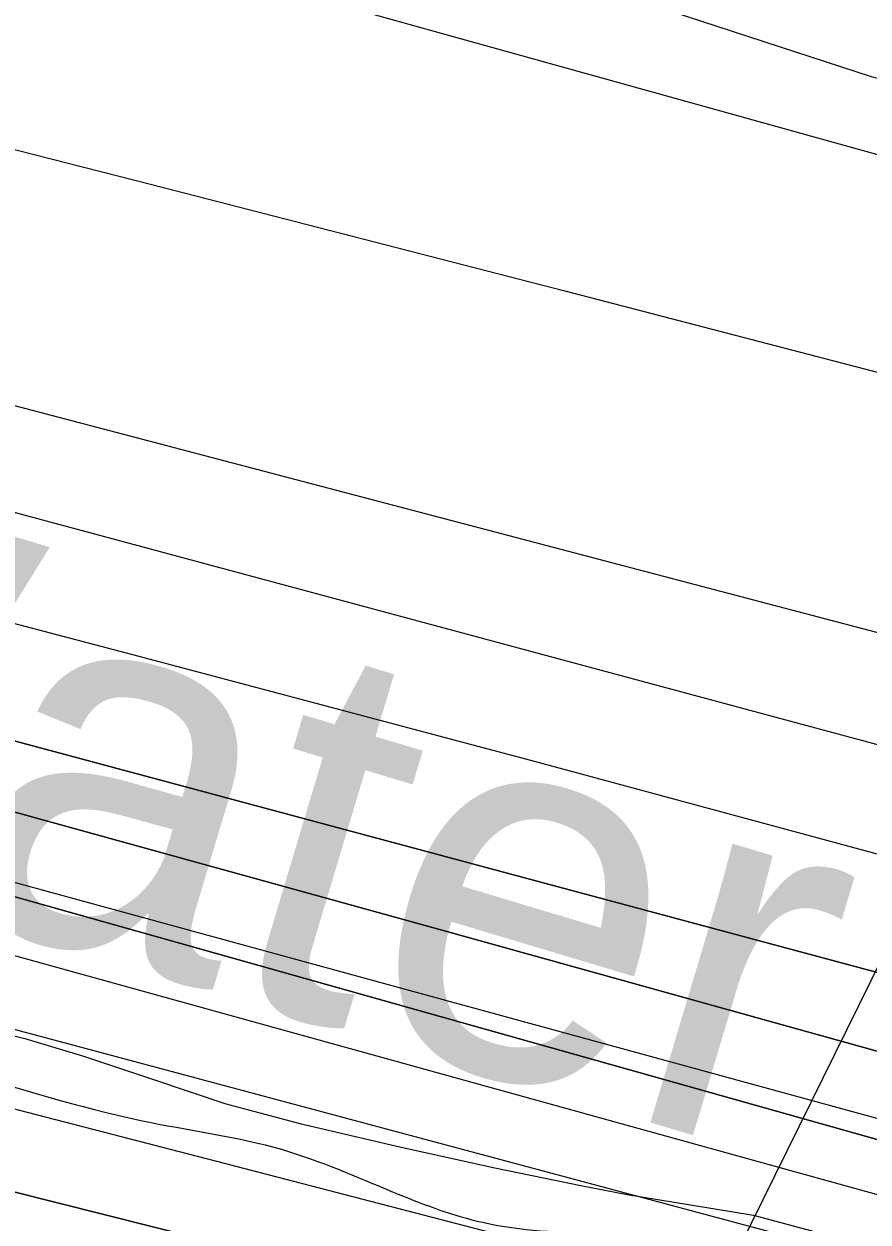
# Model space of a CAD drawing. Extents: x 3823584 to 3861785, y 301729 to 327625.
# Drawn here: x 3854527 to 3854712.1, y 317122 to 317384.6 of the extents above; entities that cross this region are included whole.
import ezdxf

# ---------------------------------------------------------------- set-up
doc = ezdxf.new("R2010")
doc.units = 0
for name, color, linetype in [('V-RIVR-EDGE', 7, 'Continuous'), ('V-RIVR-IDEN', 7, 'Continuous'), ('V-RRAP-RVMT', 7, 'Continuous'), ('V-SITE-VEGE', 7, 'Continuous'), ('V-TOPO-DPTH', 7, 'Continuous'), ('V-TOPO-MAJR', 7, 'Continuous'), ('V-TOPO-MINR', 7, 'Continuous'), ('V-TOPO-WATR', 7, 'Continuous'), ('V-UTIL-LINE', 7, 'Continuous'), ('V-WETL-SWMP', 7, 'Continuous')]:
    doc.layers.add(name, color=color, linetype=linetype)

msp = doc.modelspace()

# ---------------------------------------------------------------- linework, layer by layer
at = {"layer": 'V-RIVR-EDGE'}
msp.add_spline([(3842841.54, 321100.24), (3842868.29, 321083.92), (3842887.69, 321072.7), (3842926.5, 321056.09), (3842950.74, 321041.46), (3842972.07, 321024.42), (3842988.05, 321006.41), (3843009.86, 320988.87), (3843033.13, 320971.33), (3843055.43, 320956.71), (3843078.72, 320946.45), (3843098.13, 320940.09), (3843142.74, 320915.7), (3843156.32, 320906.92), (3843166.98, 320897.67), (3843193.66, 320884.49), (3843216.46, 320873.26), (3843237.3, 320859.62), (3843254.76, 320849.37), (3843280.47, 320837.65), (3843294.05, 320828.88), (3843315.38, 320815.71), (3843374.55, 320782.06), (3843408.02, 320767.41), (3843439.07, 320753.73), (3843485.14, 320729.34), (3843531.71, 320707.37), (3843569.06, 320691.25), (3843614.17, 320670.26), (3843636.48, 320659.03), (3843664.61, 320642.45), (3843700.97, 320618.08), (3843732.49, 320598.58), (3843761.6, 320586.36), (3843794.59, 320574.63), (3843841.18, 320559.46), (3843869.32, 320549.19), (3843896, 320537.47), (3843934.8, 320517.95), (3843983.78, 320488.69), (3844036.64, 320460.88), (3844067.7, 320450.6), (3844099.23, 320437.41), (3844147.26, 320416.41), (3844198.68, 320395.4), (3844231.66, 320378.81), (3844260.77, 320365.62), (3844285.5, 320350.02), (3844318.47, 320330.03), (3844340.78, 320316.86), (3844370.36, 320301.25), (3844413.05, 320281.72), (3844464.95, 320257.79), (3844507.63, 320235.35), (3844559.53, 320209.48), (3844611.93, 320186.53), (3844641.52, 320173.83), (3844659.97, 320172.81), (3844685.7, 320168.38), (3844698.8, 320165.92), (3844709.96, 320162.49), (3844717.73, 320161.01), (3844736.17, 320157.08), (3844761.89, 320148.76), (3844788.58, 320138.5), (3844802.15, 320129.24), (3844822.99, 320110.73), (3844840.44, 320098.06), (3844854.99, 320090.26), (3844877.31, 320083.89), (3844898.18, 320078.01), (3844924.88, 320075.51), (3844948.18, 320067.69), (3844995.24, 320051.06), (3845092.74, 320004.68), (3845127.18, 319991), (3845178.6, 319966.59), (3845233.9, 319942.66), (3845254.29, 319937.27), (3845267.87, 319931.4), (3845279.99, 319924.09), (3845291.12, 319907.55), (3845303.7, 319889.55), (3845313.88, 319880.79), (3845344.43, 319860.31), (3845386.13, 319837.38), (3845433.18, 319812.5), (3845466.17, 319798.82), (3845499.64, 319785.63), (3845540.39, 319768.04), (3845605.4, 319740.69), (3845645.65, 319717.28), (3845675.73, 319707), (3845744.63, 319679.15), (3845798.47, 319656.2), (3845841.17, 319641.04), (3845897.94, 319619.04), (3845920.25, 319608.3), (3845955.66, 319592.19), (3845983.32, 319582.41), (3846002.73, 319576.53), (3846033.78, 319566.74), (3846064.36, 319558.41), (3846131.3, 319529.11), (3846195.83, 319504.18), (3846263.75, 319476.33), (3846288.98, 319466.56), (3846319.07, 319458.23), (3846370.01, 319439.16), (3846428.25, 319422.51), (3846482.1, 319400.03), (3846515.07, 319381.01), (3846564.07, 319360.01), (3846597.56, 319350.21), (3846665.5, 319330.62), (3846718.38, 319312.03), (3846778.55, 319290.52), (3846834.34, 319268.04), (3846872.67, 319254.83), (3846921.21, 319243.06), (3847037.63, 319189.35), (3847098.28, 319169.29), (3847179.32, 319142.38), (3847206.49, 319132.6), (3847242.87, 319117.46), (3847278.29, 319102.8), (3847312.72, 319083.29), (3847329.2, 319070.14), (3847340.84, 319063.79), (3847386.92, 319043.77), (3847433.02, 319027.14), (3847490.78, 319016.8), (3847613.54, 318972.79), (3847679.04, 318948.35), (3847756.19, 318921.93), (3847807.62, 318903.84), (3847852.26, 318889.64), (3847964.37, 318857.31), (3847994.45, 318845.1), (3848035.69, 318830.43), (3848071.11, 318817.71), (3848100.22, 318808.42), (3848132.73, 318796.68), (3848146.3, 318786.45), (3848169.58, 318772.31), (3848183.66, 318769.36), (3848198.22, 318769.32), (3848227.38, 318777.51), (3848252.65, 318783.27), (3848268.19, 318783.23), (3848285.67, 318780.28), (3848300.7, 318773.44), (3848320.58, 318760.76), (3848336.57, 318746.64), (3848351.59, 318729.61), (3848359.33, 318720.85), (3848374.86, 318714.01), (3848388.94, 318713), (3848400.1, 318708.6), (3848422.89, 318694.95), (3848448.13, 318689.55), (3848489.37, 318672.93), (3848523.33, 318658.77), (3848566.5, 318641.66), (3848605.32, 318627.97), (3848647.05, 318615.24), (3848684.42, 318603.49), (3848723.24, 318590.77), (3848769.33, 318574.63), (3848833.37, 318546.79), (3848867.81, 318533.11), (3848904.69, 318518.93), (3848947.38, 318502.31), (3849001.72, 318482.27), (3849103.63, 318452.88), (3849156.53, 318438.18), (3849190.02, 318429.35), (3849235.14, 318411.76), (3849274.43, 318394.67), (3849315.2, 318382.42), (3849365.19, 318370.16), (3849404.02, 318364.24), (3849440.42, 318352.49), (3849487, 318339.26), (3849538.93, 318322.62), (3849582.11, 318306.98), (3849620.93, 318293.77), (3849669.93, 318277.62), (3849700.99, 318268.8), (3849752.44, 318257.99), (3849805.35, 318245.72), (3849854.86, 318234.91), (3849902.42, 318222.17), (3849946.58, 318209.92), (3850026.17, 318188.36), (3850056.74, 318179.05), (3850089.25, 318168.77), (3850137.3, 318155.06), (3850179.52, 318142.33), (3850231.45, 318129.57), (3850317.33, 318099.25), (3850383.82, 318081.12), (3850420.7, 318073.26), (3850467.79, 318064.88), (3850492.56, 318064.82), (3850504.21, 318063.34), (3850532.84, 318055.01), (3850621.66, 318032.94), (3850687.18, 318019.66), (3850711.46, 318016.2), (3850744.95, 318010.78), (3850789.61, 318002.41), (3850833.79, 317995.99), (3850862.43, 317991.55), (3850891.55, 317985.65), (3850937.66, 317972.91), (3850986.17, 317954.33), (3851054.57, 317923.57), (3851080.28, 317912.82), (3851106.97, 317904.5), (3851143.37, 317893.24), (3851177.33, 317879.07), (3851200.63, 317876.1), (3851236.57, 317875.53), (3851266.18, 317872.06), (3851272.5, 317872.53), (3851284.18, 317883.67), (3851289.53, 317886.08), (3851297.79, 317887.52), (3851306.04, 317885.55), (3851313.8, 317881.16), (3851326.39, 317866.56), (3851330.75, 317862.18), (3851336.08, 317859.26), (3851351.62, 317859.7), (3851365.7, 317855.78), (3851396.27, 317846.97), (3851418.11, 317840.11), (3851434.6, 317835.22), (3851457.9, 317830.79), (3851490.91, 317825.85), (3851530.71, 317814.58), (3851551.1, 317810.65), (3851594.78, 317800.83), (3851617.59, 317795.43), (3851653.02, 317786.11), (3851683.59, 317778.27), (3851733.59, 317766.97), (3851760.77, 317761.08), (3851796.67, 317749.34), (3851824.34, 317742.47), (3851840.85, 317741.46), (3851930.16, 317723.27), (3851979.66, 317710.03), (3852014.61, 317701.2), (3852052.94, 317687.03), (3852078.17, 317678.71), (3852111.17, 317670.37), (3852145.63, 317661.06), (3852223.29, 317645.81), (3852251.45, 317642.83), (3852298.54, 317634.46), (3852318.43, 317629.55), (3852350.95, 317622.19), (3852383.47, 317615.31), (3852407.26, 317610.39), (3852442.2, 317600.59), (3852460.64, 317596.18), (3852492.2, 317591.73), (3852557.72, 317577.97), (3852588.79, 317572.06), (3852639.75, 317557.37), (3852677.11, 317546.59), (3852709.15, 317539.23), (3852778.08, 317526.92), (3852828.07, 317515.62), (3852866.41, 317507.27), (3852903.3, 317498.93), (3852971.25, 317485.16), (3853029.5, 317471.42), (3853053.78, 317470.39), (3853067.86, 317472.29), (3853084.86, 317471.77), (3853119.33, 317467.31), (3853178.57, 317463.28), (3853226.64, 317460.73), (3853283.45, 317456.71), (3853309.66, 317454.21), (3853332.96, 317449.79), (3853373.74, 317444.34), (3853420.84, 317440.83), (3853438.81, 317442.72), (3853449.5, 317445.13), (3853457.28, 317446.08), (3853468.93, 317445.56), (3853484.47, 317444.07), (3853505.82, 317439.16), (3853578.12, 317413.24), (3853649.43, 317382.96), (3853665.45, 317380.49), (3853691.67, 317377.51), (3853715.93, 317370.65), (3853745.04, 317356.98), (3853758.63, 317353.55), (3853777.08, 317353.5), (3853792.14, 317354.44), (3853804.76, 317353.92), (3853814.96, 317351.95), (3853825.15, 317349.01), (3853833.87, 317342.19), (3853838.21, 317330.04), (3853842.54, 317313.52), (3853842.52, 317303.32), (3853841.03, 317290.21), (3853837.11, 317275.65), (3853833.19, 317261.09), (3853832.69, 317256.72), (3853833.17, 317253.81), (3853842.87, 317249.9), (3853850.64, 317251.34), (3853861.83, 317258.6), (3853874.48, 317267.79), (3853878.87, 317274.58), (3853885.71, 317293.5), (3853891.57, 317305.14), (3853902.76, 317314.83), (3853910.54, 317318.21), (3853925.6, 317319.63), (3853947.94, 317317.63), (3853964.92, 317312.73), (3853976.07, 317304.93), (3853977.03, 317301.53), (3853977.02, 317295.7), (3853962.85, 317260.77), (3853962.36, 317259.32), (3853973.52, 317254.92), (3853974.49, 317255.89), (3853985.22, 317273.83), (3853996.42, 317286.43), (3854006.15, 317291.26), (3854013.92, 317293.18), (3854024.12, 317293.16), (3854039.17, 317291.18), (3854062.47, 317286.75), (3854090.13, 317278.43), (3854103.23, 317272.57), (3854117.78, 317267.67), (3854137.68, 317261.31), (3854149.32, 317256.91), (3854160.49, 317255.91), (3854172.62, 317252), (3854187.67, 317249.53), (3854208.54, 317244.63), (3854239.6, 317237.75), (3854270.19, 317233.79), (3854295.44, 317235.18), (3854316.8, 317231.25), (3854345.92, 317224.38), (3854376.5, 317215.07), (3854404.64, 317204.32), (3854422.57, 317192.13), (3854456.04, 317175.05), (3854479.32, 317164.31), (3854512.32, 317155), (3854552.61, 317144.22), (3854583.67, 317137.83), (3854607.93, 317128.54), (3854626.37, 317122.18), (3854651.13, 317119.69), (3854669.1, 317119.65), (3854682.2, 317117.68), (3854697.73, 317112.78), (3854731.21, 317101.53), (3854780.71, 317084.41), (3854814.68, 317075.1), (3854853.5, 317062.38), (3854876.8, 317059.4), (3854908.37, 317059.33), (3854930.21, 317053.93), (3854954.47, 317045.13), (3854992.8, 317031.92), (3855018.52, 317025.54), (3855045.21, 317018.19), (3855069.96, 317011.33), (3855098.59, 317003.01), (3855144.68, 316984.93), (3855179.12, 316967.36), (3855201.43, 316955.16), (3855224.73, 316951.22), (3855238.82, 316951.67), (3855266.5, 316951.12), (3855288.82, 316947.17), (3855307.27, 316941.79), (3855334.44, 316933.46), (3855365.98, 316922.22), (3855391.7, 316914.87), (3855424.23, 316910.42), (3855463.07, 316908.86), (3855500.94, 316903.43), (3855550.93, 316890.68), (3855585.38, 316880.88), (3855613.04, 316870.61), (3855645.05, 316855.97), (3855692.11, 316835.94), (3855730.43, 316816.9), (3855763.9, 316802.74), (3855794.47, 316792.46), (3855845.92, 316779.71), (3855892.02, 316765.51), (3855946.35, 316743.04), (3855993.39, 316714.27), (3856071.47, 316670.37), (3856089.42, 316663.04), (3856107.86, 316658.63), (3856121.44, 316650.82), (3856142.29, 316637.17), (3856156.36, 316630.82), (3856184.49, 316616.67), (3856216.02, 316603), (3856256.29, 316587.84), (3856306.76, 316572.18), (3856351.41, 316562.35), (3856435.85, 316539.32), (3856494.09, 316523.15), (3856538.25, 316510.41), (3856585.8, 316493.3), (3856618.31, 316480.11), (3856653.24, 316468.85), (3856673.14, 316464.43), (3856704.21, 316458.04), (3856732.35, 316449.72), (3856785.74, 316434.04), (3856807.58, 316430.1), (3856837.67, 316423.72), (3856870.18, 316410.52), (3856899.78, 316401.22), (3856934.72, 316389.97), (3857040.99, 316356.2), (3857080.28, 316340.07), (3857124.91, 316321.02), (3857148.67, 316305.91), (3857160.29, 316291.8), (3857170.93, 316274.77), (3857176.23, 316255.82), (3857179.07, 316226.68), (3857180.52, 316221.82), (3857182.43, 316211.61), (3857188.74, 316207.71), (3857198.94, 316207.69), (3857203.8, 316211.56), (3857208.66, 316212.03), (3857222.25, 316208.12), (3857260.08, 316189.57), (3857281.9, 316175.92), (3857296.93, 316167.14), (3857323.6, 316151.05), (3857337.2, 316150.04), (3857353.22, 316150), (3857380.44, 316157.22), (3857385.3, 316161.58), (3857386.3, 316171.29), (3857386.82, 316184.4), (3857392.68, 316197.98), (3857402.41, 316203.79), (3857414.55, 316206.67), (3857433.01, 316206.14), (3857452.42, 316199.78), (3857489.3, 316189.49), (3857539.77, 316176.74), (3857578.12, 316169.84), (3857601.42, 316164.44), (3857617.91, 316157.12), (3857635.85, 316144.45), (3857650.85, 316121.58), (3857656.63, 316103.6), (3857659.02, 316087.08)], degree=3, dxfattribs=at)
at = {"layer": 'V-RRAP-RVMT'}
for points in [[(3854530.9, 317429.83), (3854666.99, 317394.4), (3854665.45, 317388.51), (3854712.77, 317373.13), (3854756.77, 317361.92), (3854758.56, 317367.66), (3854859.2, 317338.24), (3854862.53, 317344.27), (3854952.57, 317307.85), (3854954.83, 317315.28), (3855160.48, 317251.11), (3855163.52, 317260.67), (3855263.16, 317229.75), (3855265.51, 317236.27), (3855365.41, 317202.5), (3855367.67, 317208.79), (3855469.4, 317175.41)], [(3854783.03, 317125.77), (3854471.93, 317210.85), (3854378.74, 317241.41), (3854383.71, 317257.33), (3854358.1, 317263.86), (3854360.56, 317273.54), (3854244.43, 317312.05)]]:
    msp.add_lwpolyline(points, dxfattribs=at)
at = {"layer": 'V-SITE-VEGE'}
msp.add_lwpolyline([(3854517.54, 317164.57), (3854527.16, 317162.22), (3854539.82, 317158.41), (3854555.61, 317153.14), (3854571.02, 317147.95), (3854587.49, 317143.57), (3854609.71, 317138.38), (3854630.22, 317133.88), (3854649.08, 317130), (3854659.23, 317128.01), (3854673.11, 317125.76), (3854686.99, 317123.5), (3854701.37, 317119.6)], dxfattribs=at)
at = {"layer": 'V-TOPO-DPTH'}
for points in [[(3854048.38, 317355.26), (3854917.35, 317122.16), (3854926.88, 317119.6), (3854936.4, 317117.01), (3854945.92, 317114.4), (3854955.43, 317111.77), (3854972.9, 317106.92), (3854974.45, 317106.49), (3854976, 317106.07), (3854986.37, 317103.27), (3854992.32, 317101.65), (3854998.28, 317100.01), (3855004.22, 317098.35), (3855010.16, 317096.67), (3855704.65, 316898.92), (3855723.79, 316893.4), (3855742.91, 316887.78), (3855761.99, 316882.02), (3855781.03, 316876.16), (3856448.09, 316668.47)], [(3856448.09, 316668.47), (3855781.03, 316876.16), (3855761.99, 316882.02), (3855742.91, 316887.78), (3855723.79, 316893.4), (3855704.65, 316898.92), (3855010.16, 317096.67), (3855004.22, 317098.35), (3854998.28, 317100.01), (3854992.32, 317101.65), (3854986.37, 317103.27), (3854976, 317106.07), (3854974.45, 317106.49), (3854972.9, 317106.92), (3854955.43, 317111.77), (3854945.92, 317114.4), (3854936.4, 317117.01), (3854926.88, 317119.6), (3854917.35, 317122.16), (3854048.38, 317355.26)], [(3856232.42, 316699.03), (3856133.41, 316732.8), (3856034.15, 316765.84), (3855934.72, 316798.41), (3855748.58, 316858.62), (3855742.1, 316860.68), (3855735.6, 316862.69), (3855729.08, 316864.62), (3855722.54, 316866.51), (3855613.99, 316897.14), (3855553.12, 316914.13), (3855492.19, 316930.88), (3855431.16, 316947.29), (3855370.07, 316963.46), (3855002.92, 317059.5), (3854983.65, 317064.6), (3854964.41, 317069.77), (3854945.19, 317075.04), (3854925.99, 317080.39), (3854138.06, 317302.15)], [(3856232.42, 316699.03), (3856133.41, 316732.8), (3856034.15, 316765.84), (3855934.72, 316798.41), (3855748.58, 316858.62), (3855742.1, 316860.68), (3855735.6, 316862.69), (3855729.08, 316864.62), (3855722.54, 316866.51), (3855613.99, 316897.14), (3855553.12, 316914.13), (3855492.19, 316930.88), (3855431.16, 316947.29), (3855370.07, 316963.46), (3855002.92, 317059.5), (3854983.65, 317064.6), (3854964.41, 317069.77), (3854945.19, 317075.04), (3854925.99, 317080.39), (3854138.06, 317302.15)], [(3854264.27, 317282.87), (3854381.94, 317250.96), (3854499.56, 317218.83), (3854617.09, 317186.38), (3854734.56, 317153.71), (3854949.43, 317093.62), (3854959.42, 317090.85), (3854969.42, 317088.1), (3854979.43, 317085.39), (3854989.44, 317082.71), (3855114.13, 317049.59), (3855186.44, 317030.17), (3855258.68, 317010.5), (3855330.81, 316990.44), (3855402.87, 316970.12), (3855714.33, 316881.42), (3855726.65, 316877.85), (3855738.95, 316874.19), (3855751.22, 316870.42), (3855763.46, 316866.57), (3856470.38, 316640.36)], [(3856470.38, 316640.36), (3855763.46, 316866.57), (3855751.22, 316870.42), (3855738.95, 316874.19), (3855726.65, 316877.85), (3855714.33, 316881.42), (3855402.87, 316970.12), (3855330.81, 316990.44), (3855258.68, 317010.5), (3855186.44, 317030.17), (3855114.13, 317049.59), (3854989.44, 317082.71), (3854979.43, 317085.39), (3854969.42, 317088.1), (3854959.42, 317090.85), (3854949.43, 317093.62), (3854734.56, 317153.71), (3854617.09, 317186.38), (3854499.56, 317218.83), (3854381.94, 317250.96), (3854264.27, 317282.87)], [(3856602.78, 316506.27), (3855749.93, 316778.28), (3855732.11, 316783.94), (3855714.29, 316789.56), (3855696.44, 316795.14), (3855678.59, 316800.69), (3855163.39, 316959.97), (3855128.16, 316970.67), (3855092.86, 316981.13), (3855057.46, 316991.24), (3855021.99, 317001.11), (3854959.87, 317018.07), (3854955.4, 317019.28), (3854950.93, 317020.48), (3854946.46, 317021.66), (3854941.98, 317022.82), (3854893.65, 317035.33), (3854865, 317042.71), (3854836.34, 317050.05), (3854807.66, 317057.34), (3854778.98, 317064.59), (3854065.02, 317244.33)], [(3854324.8, 317217.48), (3854431.8, 317189.06), (3854538.76, 317160.51), (3854645.7, 317131.89), (3854898.35, 317064.13), (3854928.42, 317056.13), (3854958.51, 317048.22), (3854988.64, 317040.43), (3855018.79, 317032.72), (3855692.35, 316862.05), (3855699.03, 316860.33), (3855705.69, 316858.58), (3855712.34, 316856.78), (3855718.99, 316854.95), (3855730.78, 316851.65), (3855732.26, 316851.22), (3855732.99, 316850.99), (3855733.73, 316850.75), (3855753.22, 316844.39), (3855763.68, 316840.93), (3855774.12, 316837.41), (3855784.54, 316833.81), (3855794.93, 316830.14), (3856694.59, 316508.73)], [(3854324.8, 317217.48), (3854431.8, 317189.06), (3854538.76, 317160.51), (3854645.7, 317131.89), (3854898.35, 317064.13), (3854928.42, 317056.13), (3854958.51, 317048.22), (3854988.64, 317040.43), (3855018.79, 317032.72), (3855692.35, 316862.05), (3855699.03, 316860.33), (3855705.69, 316858.58), (3855712.34, 316856.78), (3855718.99, 316854.95), (3855730.78, 316851.65), (3855732.26, 316851.22), (3855732.99, 316850.99), (3855733.73, 316850.75), (3855753.22, 316844.39), (3855763.68, 316840.93), (3855774.12, 316837.41), (3855784.54, 316833.81), (3855794.93, 316830.14), (3856694.59, 316508.73)]]:
    msp.add_lwpolyline(points, dxfattribs=at)
at = {"layer": 'V-TOPO-MAJR'}
msp.add_lwpolyline([(3854074.39, 317370.8), (3854466.32, 317268.59), (3854552.21, 317246.01), (3854638.05, 317223.2), (3854723.8, 317200.06), (3854809.49, 317176.69), (3854959.2, 317135.54), (3854969.98, 317132.57), (3854980.76, 317129.58), (3854991.53, 317126.56), (3855002.29, 317123.53), (3855130.3, 317087.3), (3855205.03, 317066.04), (3855279.73, 317044.63), (3855354.36, 317023), (3855428.94, 317001.22), (3855691.03, 316924.29), (3855719.81, 316915.79), (3855748.58, 316907.23), (3855777.32, 316898.57), (3855806.04, 316889.86), (3856000.57, 316830.48), (3856126.48, 316791.83), (3856252.31, 316752.91)], dxfattribs=at)
at = {"layer": 'V-TOPO-MINR'}
for points in [[(3854094.24, 317466.26), (3854463.82, 317372.64), (3854554.71, 317349.48), (3854645.56, 317326.13), (3854736.33, 317302.52), (3854827.06, 317278.73), (3854938.21, 317249.41), (3854973.35, 317240.21), (3855008.5, 317231.08), (3855043.69, 317222.06), (3855078.89, 317213.12), (3855544.05, 317095.84)], [(3854349.11, 317457.48), (3854406.77, 317441.5), (3854989.61, 317279.39), (3855004.55, 317275.31), (3855019.51, 317271.34), (3855034.51, 317267.51), (3855049.54, 317263.79), (3855185.52, 317230.79), (3855268.57, 317210.7), (3855351.64, 317190.69), (3855434.74, 317170.8), (3855517.86, 317150.98), (3855757.36, 317094.07), (3855778.69, 317088.9), (3855800, 317083.62), (3855821.26, 317078.16), (3855842.5, 317072.57), (3856596.6, 316973.71)], [(3854058.66, 317423.59), (3854924.1, 317196.01), (3854958.96, 317186.68), (3854993.76, 317177.14), (3855028.47, 317167.29), (3855063.13, 317157.24), (3855563.62, 317009.63), (3855596.57, 316999.85), (3855629.5, 316989.98), (3855662.38, 316979.98), (3855695.24, 316969.9), (3855728.11, 316959.82), (3855761, 316949.84), (3855793.94, 316940.01), (3855826.91, 316930.27), (3856532.3, 316723.59)], [(3854048.38, 317355.26), (3854917.35, 317122.16), (3854926.88, 317119.6), (3854936.4, 317117.01), (3854945.92, 317114.4), (3854955.43, 317111.77), (3854972.9, 317106.92), (3854974.45, 317106.49), (3854976, 317106.07), (3854986.37, 317103.27), (3854992.32, 317101.65), (3854998.28, 317100.01), (3855004.22, 317098.35), (3855010.16, 317096.67), (3855704.65, 316898.92), (3855723.79, 316893.4), (3855742.91, 316887.78), (3855761.99, 316882.02), (3855781.03, 316876.16), (3856448.09, 316668.47)], [(3854325.85, 317330.61), (3854399.64, 317311.12), (3854473.39, 317291.43), (3854942.03, 317165.33), (3854964.6, 317159.18), (3854987.14, 317152.93), (3855009.64, 317146.54), (3855032.11, 317140.05), (3855439.96, 317020.86), (3855492.42, 317005.46), (3855544.87, 316989.97), (3855597.27, 316974.34), (3855649.65, 316958.63), (3855735.74, 316932.69), (3855745.05, 316929.89), (3855754.37, 316927.09), (3855763.68, 316924.28), (3855773, 316921.48), (3855870.43, 316892.21), (3855928.46, 316874.75), (3855986.48, 316857.27), (3856044.48, 316839.74), (3856102.48, 316822.19), (3856738.5, 316629.4)], [(3854138.06, 317302.15), (3854925.99, 317080.39), (3854945.19, 317075.04), (3854964.41, 317069.77), (3854983.65, 317064.6), (3855002.92, 317059.5), (3855370.07, 316963.46), (3855431.16, 316947.29), (3855492.19, 316930.88), (3855553.12, 316914.13), (3855613.99, 316897.14), (3855722.54, 316866.51), (3855729.08, 316864.62), (3855735.6, 316862.69), (3855742.1, 316860.68), (3855748.58, 316858.62), (3855934.72, 316798.41), (3856034.15, 316765.84), (3856133.41, 316732.8), (3856232.42, 316699.03)], [(3854264.27, 317282.87), (3854381.94, 317250.96), (3854499.56, 317218.83), (3854617.09, 317186.38), (3854734.56, 317153.71), (3854949.43, 317093.62), (3854959.42, 317090.85), (3854969.42, 317088.1), (3854979.43, 317085.39), (3854989.44, 317082.71), (3855114.13, 317049.59), (3855186.44, 317030.17), (3855258.68, 317010.5), (3855330.81, 316990.44), (3855402.87, 316970.12), (3855714.33, 316881.42), (3855726.65, 316877.85), (3855738.95, 316874.19), (3855751.22, 316870.42), (3855763.46, 316866.57), (3856470.38, 316640.36)], [(3854044.16, 317270.64), (3854492, 317155.25), (3854569.18, 317135.31), (3854646.33, 317115.3), (3854723.46, 317095.18), (3854800.57, 317074.99), (3854931.79, 317040.53), (3854943.28, 317037.51), (3854954.76, 317034.49), (3854966.25, 317031.46), (3854977.73, 317028.43), (3855200.95, 316969.49), (3855288.42, 316946.12), (3855375.8, 316922.42), (3855463.04, 316898.22), (3855550.19, 316873.68), (3855653.87, 316844.17), (3855689.04, 316833.91), (3855724.12, 316823.33), (3855759.04, 316812.28), (3855793.88, 316800.92), (3855975.09, 316740.49), (3856100.37, 316698.41), (3856225.52, 316655.98)], [(3854264.36, 317252.55), (3854913.09, 317072.92), (3854937.36, 317066.27), (3854961.65, 317059.7), (3854985.98, 317053.26), (3855010.33, 317046.9), (3855534.44, 316911.56), (3855567.79, 316902.84), (3855601.1, 316893.97), (3855634.36, 316884.89), (3855667.57, 316875.67), (3855726.66, 316859.07), (3855730.3, 316858.02), (3855733.93, 316856.95), (3855737.54, 316855.83), (3855741.15, 316854.68), (3855840.42, 316822.42), (3855893.58, 316804.92), (3855946.65, 316787.14), (3855999.58, 316768.94), (3856052.41, 316750.46), (3856712.2, 316516.86)], [(3854324.8, 317217.48), (3854431.8, 317189.06), (3854538.76, 317160.51), (3854645.7, 317131.89), (3854898.35, 317064.13), (3854928.42, 317056.13), (3854958.51, 317048.22), (3854988.64, 317040.43), (3855018.79, 317032.72), (3855692.35, 316862.05), (3855699.03, 316860.33), (3855705.69, 316858.58), (3855712.34, 316856.78), (3855718.99, 316854.95), (3855730.78, 316851.65), (3855732.26, 316851.22), (3855732.99, 316850.99), (3855733.73, 316850.75), (3855753.22, 316844.39), (3855763.68, 316840.93), (3855774.12, 316837.41), (3855784.54, 316833.81), (3855794.93, 316830.14), (3856694.59, 316508.73)]]:
    msp.add_lwpolyline(points, dxfattribs=at)
at = {"layer": 'V-TOPO-WATR'}
msp.add_lwpolyline([(3854065.02, 317244.33), (3854778.98, 317064.59), (3854807.66, 317057.34), (3854836.34, 317050.05), (3854865, 317042.71), (3854893.65, 317035.33), (3854941.98, 317022.82), (3854946.46, 317021.66), (3854950.93, 317020.48), (3854955.4, 317019.28), (3854959.87, 317018.07), (3855021.99, 317001.11), (3855057.46, 316991.24), (3855092.86, 316981.13), (3855128.16, 316970.67), (3855163.39, 316959.97), (3855678.59, 316800.69), (3855696.44, 316795.14), (3855714.29, 316789.56), (3855732.11, 316783.94), (3855749.93, 316778.28), (3856602.78, 316506.27)], dxfattribs=at)
at = {"layer": 'V-UTIL-LINE'}
msp.add_line((3855963, 319715.3), (3854665.55, 317079.1), dxfattribs=at)
at = {"layer": 'V-WETL-SWMP'}
msp.add_lwpolyline([(3854517.54, 317164.57), (3854527.16, 317162.22), (3854539.82, 317158.41), (3854555.61, 317153.14), (3854571.02, 317147.95), (3854587.49, 317143.57), (3854609.71, 317138.38), (3854630.22, 317133.88), (3854649.09, 317130), (3854659.23, 317128.01), (3854673.11, 317125.76), (3854686.99, 317123.5), (3854701.37, 317119.6)], dxfattribs=at)

# ---------------------------------------------------------------- texts
at = {"layer": 'V-RIVR-IDEN'}
msp.add_text('Water ', height=83, rotation=343.3121, dxfattribs=at).set_placement((3854408.84, 317220.38))

doc.saveas('drawing.dxf')
